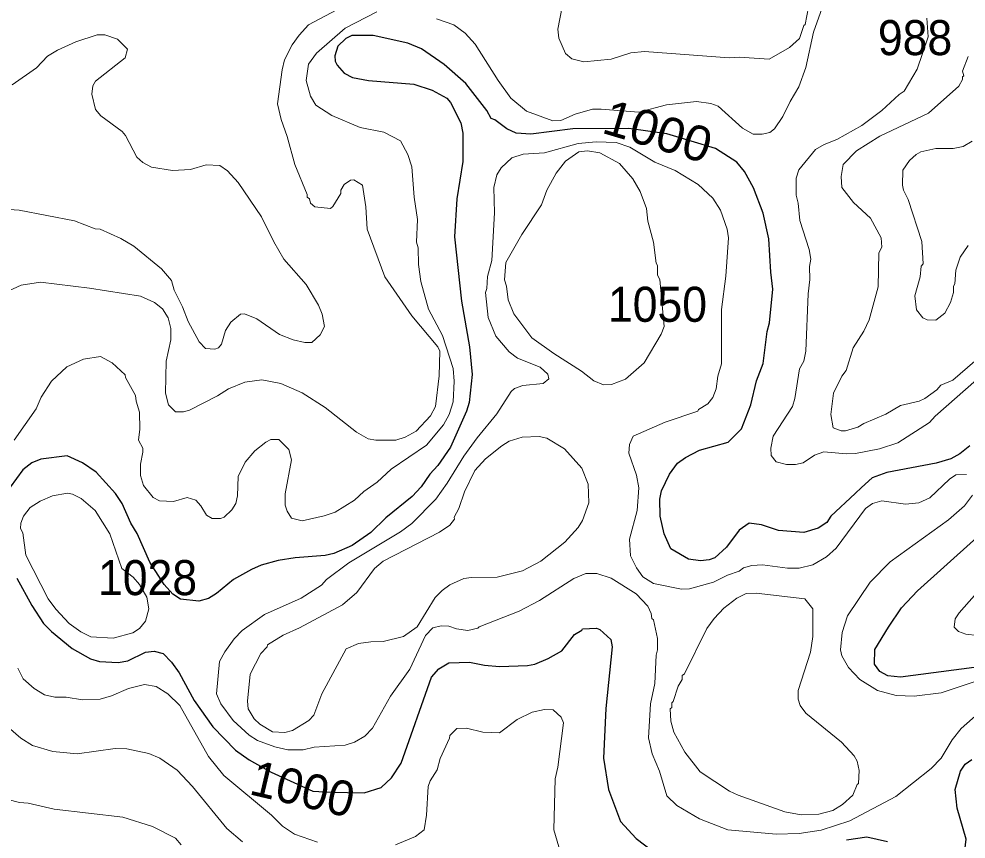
# Model space of a CAD drawing. Extents: x 447.8 to 473.9, y 7733.1 to 7760.8.
# Drawn here: x 462.179 to 464.34, y 7734.069 to 7735.94 of the extents above; entities that cross this region are included whole.
import ezdxf
from ezdxf.enums import TextEntityAlignment as Align

# ---------------------------------------------------------------- set-up
doc = ezdxf.new("R2010")
doc.units = 0
doc.header["$LTSCALE"] = 0.032
doc.layers.add('1', color=7, linetype='Continuous', lineweight=25)
doc.layers.add('2', color=7, linetype='Continuous', lineweight=13)
doc.layers.add('21', color=7, linetype='Continuous')
doc.layers.add('61', color=7, linetype='Continuous')

msp = doc.modelspace()

# ---------------------------------------------------------------- linework, layer by layer
at = {"layer": '1'}
for points in [[(463.4426, 7735.6895), (463.3467, 7735.6769), (463.3137, 7735.6794), (463.2921, 7735.6891), (463.2649, 7735.7097), (463.2567, 7735.7129), (463.2462, 7735.7313), (463.1983, 7735.7925), (463.149, 7735.8361), (463.0976, 7735.8716), (463.066, 7735.8848), (462.987, 7735.902), (462.9388, 7735.9022), (462.9246, 7735.8956), (462.9069, 7735.878), (462.8997, 7735.8556), (462.9004, 7735.8435), (462.9047, 7735.8346), (462.9213, 7735.8164), (462.9397, 7735.8062), (462.9762, 7735.7994), (463.0797, 7735.7915), (463.1216, 7735.7778), (463.1554, 7735.7592), (463.1635, 7735.7494), (463.1874, 7735.7033), (463.1915, 7735.6792), (463.1915, 7735.6144), (463.1777, 7735.5298), (463.173, 7735.4432), (463.189, 7735.2961), (463.2066, 7735.1922), (463.213, 7735.129), (463.2062, 7735.0653), (463.1999, 7735.0452), (463.1637, 7734.9634), (463.1346, 7734.9212), (463.1166, 7734.9014), (463.097, 7734.8729), (463.0758, 7734.8503), (463.0161, 7734.8018), (462.9821, 7734.7684), (462.9396, 7734.7386), (462.8976, 7734.7207), (462.8773, 7734.7159), (462.8095, 7734.7103), (462.7707, 7734.7042), (462.7313, 7734.6935), (462.7093, 7734.6843), (462.6687, 7734.6609), (462.6294, 7734.6289), (462.6116, 7734.6179), (462.5894, 7734.6116), (462.5478, 7734.6164), (462.5299, 7734.6278), (462.5106, 7734.6496), (462.4776, 7734.7005), (462.4487, 7734.7662), (462.4338, 7734.7899), (462.4146, 7734.8343), (462.3992, 7734.8571), (462.3553, 7734.9057), (462.3238, 7734.9275), (462.2886, 7734.9432), (462.2291, 7734.9354), (462.2079, 7734.9273), (462.1881, 7734.9115), (462.1591, 7734.8717)], [(463.8347, 7735.5919), (463.8172, 7735.6135), (463.7685, 7735.6447), (463.6572, 7735.6777), (463.5706, 7735.6902), (463.4426, 7735.6895)], [(464.3488, 7734.9659), (464.3259, 7734.9476), (464.3051, 7734.9363), (464.2722, 7734.9265), (464.1593, 7734.905), (464.1256, 7734.8934), (464.1011, 7734.871), (464.0867, 7734.8575), (464.0315, 7734.8055), (464.0226, 7734.7912), (464.0023, 7734.7781), (463.9701, 7734.7687), (463.9117, 7734.7727), (463.8732, 7734.7855), (463.8451, 7734.7894), (463.8223, 7734.7734), (463.7936, 7734.7352), (463.7669, 7734.7102), (463.7536, 7734.7058), (463.7337, 7734.7039), (463.707, 7734.7076), (463.6666, 7734.7314), (463.6513, 7734.7656), (463.6419, 7734.8059), (463.6412, 7734.8444), (463.6453, 7734.8636), (463.6634, 7734.9014), (463.6818, 7734.9262), (463.7001, 7734.9393), (463.7317, 7734.9559), (463.7974, 7734.9747), (463.8273, 7735.0051), (463.8488, 7735.0597), (463.8622, 7735.1146), (463.8768, 7735.1538), (463.8861, 7735.2273), (463.8912, 7735.2468), (463.8992, 7735.3237), (463.8944, 7735.3622), (463.8903, 7735.4387), (463.8774, 7735.4968), (463.855, 7735.5545), (463.8347, 7735.5919)], [(464.3586, 7734.4602), (464.1901, 7734.4384), (464.1619, 7734.441), (464.1431, 7734.4512), (464.1312, 7734.4676), (464.1322, 7734.5013), (464.1628, 7734.5524), (464.1931, 7734.5962), (464.2289, 7734.635), (464.4248, 7734.8109)], [(462.1744, 7734.6641), (462.208, 7734.6016), (462.2349, 7734.5605), (462.253, 7734.5424), (462.3005, 7734.5036), (462.3422, 7734.4802), (462.3625, 7734.4739), (462.4054, 7734.4721), (462.4273, 7734.4755), (462.4675, 7734.4955), (462.4872, 7734.4976), (462.5076, 7734.492), (462.5267, 7734.4723), (462.5443, 7734.4483), (462.5787, 7734.3848), (462.6211, 7734.3251), (462.6733, 7734.2719), (462.704, 7734.25), (462.7546, 7734.2215), (462.8496, 7734.178), (462.8904, 7734.1761)], [(463.12, 7734.4384), (463.1371, 7734.4575), (463.1598, 7734.471), (463.2066, 7734.4728), (463.2411, 7734.4655), (463.2756, 7734.4624), (463.3394, 7734.4648), (463.356, 7734.4681), (463.3867, 7734.4807), (463.418, 7734.4984), (463.4465, 7734.5355), (463.4632, 7734.5454), (463.4649, 7734.5489), (463.4968, 7734.5498), (463.5043, 7734.5472), (463.5296, 7734.5243), (463.5328, 7734.5073), (463.5177, 7734.3671), (463.5129, 7734.2537), (463.524, 7734.1823), (463.5519, 7734.109), (463.5874, 7734.0703), (463.6223, 7734.0435)], [(462.8904, 7734.1761), (462.9663, 7734.1748), (463.0052, 7734.1863), (463.0293, 7734.2089), (463.0512, 7734.2418), (463.12, 7734.4384)], [(464.3206, 7734.0154), (464.3366, 7734.0358), (464.3401, 7734.0688), (464.3194, 7734.1394), (464.3153, 7734.1822), (464.3272, 7734.2235), (464.3383, 7734.2402), (464.3533, 7734.2502)], [(464.0672, 7734.0671), (464.114, 7734.0744), (464.1605, 7734.0632)]]:
    msp.add_lwpolyline(points, dxfattribs=at)
at = {"layer": '2'}
for points in [[(463.1317, 7735.9402), (463.171, 7735.9262), (463.1968, 7735.9072), (463.2201, 7735.8822), (463.2722, 7735.7997), (463.3016, 7735.7591), (463.3373, 7735.7296), (463.3975, 7735.7074), (463.4153, 7735.7086), (463.4482, 7735.7226), (463.4879, 7735.7338), (463.5071, 7735.7345), (463.5936, 7735.7273), (463.6568, 7735.7441), (463.7248, 7735.7513), (463.7578, 7735.7474), (463.7741, 7735.7408), (463.8298, 7735.6908), (463.8543, 7735.677), (463.8747, 7735.6769), (463.8924, 7735.6811), (463.9027, 7735.6891), (463.9223, 7735.7171), (463.9385, 7735.7514), (463.9587, 7735.7853), (463.9744, 7735.8296), (463.9918, 7735.9096), (464.0195, 7735.9874)], [(463.9842, 7735.9877), (463.9731, 7735.9277), (463.9697, 7735.925), (463.9598, 7735.8956), (463.9375, 7735.875), (463.8909, 7735.8484), (463.8226, 7735.8531), (463.7995, 7735.8516), (463.6064, 7735.8661), (463.575, 7735.8628), (463.5301, 7735.8483), (463.4679, 7735.842), (463.4408, 7735.8492), (463.4262, 7735.8608), (463.4109, 7735.8963), (463.4087, 7735.917), (463.4182, 7735.9678)], [(462.917, 7735.9679), (462.8398, 7735.9263), (462.8181, 7735.9032), (462.8023, 7735.8806), (462.7848, 7735.8469), (462.7792, 7735.824), (462.769, 7735.7462), (462.7769, 7735.7104), (462.7912, 7735.6719), (462.8087, 7735.6083), (462.8363, 7735.5394), (462.8364, 7735.5337), (462.8415, 7735.5295), (462.8445, 7735.5199), (462.8542, 7735.511), (462.8897, 7735.5078), (462.8948, 7735.5118), (462.9131, 7735.5415), (462.9133, 7735.5491), (462.921, 7735.5622), (462.9355, 7735.5724), (462.9429, 7735.5727), (462.9627, 7735.5607), (462.9701, 7735.5113), (462.9733, 7735.4604), (463.0137, 7735.3517), (463.0755, 7735.2624), (463.1345, 7735.1918), (463.1393, 7735.1819), (463.1377, 7735.1261), (463.1295, 7735.0561), (463.1176, 7735.0345), (463.0851, 7734.9998), (463.0601, 7734.9855), (463.0387, 7734.9787), (462.9931, 7734.9787), (462.9759, 7734.9824), (462.949, 7734.9973), (462.8774, 7735.0537), (462.8248, 7735.087), (462.7767, 7735.1086), (462.7328, 7735.1164), (462.694, 7735.1113), (462.6568, 7735.0965), (462.6318, 7735.08), (462.5681, 7735.0473), (462.5545, 7735.0436), (462.5362, 7735.044), (462.5202, 7735.0596), (462.5132, 7735.0864), (462.5149, 7735.1589), (462.5253, 7735.2079), (462.5253, 7735.2339), (462.5197, 7735.2578)], [(462.6201, 7734.8), (462.6388, 7734.8), (462.6471, 7734.8033), (462.6648, 7734.8201), (462.6735, 7734.8349), (462.6776, 7734.852), (462.6793, 7734.8958), (462.6954, 7734.9292), (462.7168, 7734.9546), (462.742, 7734.9748), (462.7539, 7734.9807), (462.7719, 7734.9806), (462.7944, 7734.958), (462.801, 7734.9341), (462.7867, 7734.8568), (462.7867, 7734.8311), (462.7912, 7734.8171), (462.8011, 7734.8008), (462.8255, 7734.7952), (462.8752, 7734.8064), (462.9001, 7734.815), (462.9443, 7734.8422), (462.9656, 7734.8618), (462.9964, 7734.883), (463.0284, 7734.9126), (463.1087, 7734.9679), (463.1475, 7735.0142), (463.1608, 7735.0376), (463.1698, 7735.0664), (463.1722, 7735.1136), (463.1697, 7735.1425), (463.1456, 7735.2178), (463.1134, 7735.2775), (463.0961, 7735.341), (463.0904, 7735.3798), (463.0896, 7735.4179), (463.0857, 7735.4307), (463.088, 7735.4824), (463.0808, 7735.5337), (463.0751, 7735.6026), (463.0663, 7735.6311), (463.0492, 7735.6617), (463.0115, 7735.6817), (462.9577, 7735.6925), (462.8927, 7735.72), (462.8562, 7735.7436), (462.8443, 7735.7635), (462.834, 7735.7998), (462.8397, 7735.8366), (462.8577, 7735.8618), (462.9233, 7735.9187), (462.9953, 7735.9559)], [(464.2504, 7735.9415), (464.2535, 7735.8995), (464.2282, 7735.8255), (464.1986, 7735.7752), (464.1875, 7735.768), (464.148, 7735.7308), (464.1023, 7735.697), (464.0454, 7735.665), (464.016, 7735.6535), (463.9968, 7735.6421), (463.9588, 7735.5961), (463.9522, 7735.5769), (463.9522, 7735.5378), (463.9568, 7735.5196), (463.961, 7735.4801), (463.9822, 7735.4142), (463.9858, 7735.3923), (463.9826, 7735.3753), (463.9833, 7735.3457), (463.9794, 7735.3128), (463.9745, 7735.1823), (463.9697, 7735.1593), (463.9602, 7735.1421), (463.9496, 7735.0742), (463.9442, 7735.0559), (463.9001, 7734.988), (463.8945, 7734.9605), (463.8953, 7734.9441), (463.9069, 7734.9298), (463.9306, 7734.9235), (463.9509, 7734.9234), (463.9681, 7734.9275), (463.994, 7734.9447), (464.0158, 7734.9522), (464.0669, 7734.9475), (464.0874, 7734.9483), (464.1422, 7734.9596), (464.1844, 7734.9732), (464.2564, 7735.019), (464.2697, 7735.034), (464.3636, 7735.1169)], [(462.6058, 7735.6072), (462.5702, 7735.5963), (462.5289, 7735.5944), (462.4811, 7735.602), (462.4614, 7735.6123), (462.4475, 7735.6247), (462.4219, 7735.6744), (462.4147, 7735.6832), (462.3658, 7735.7186), (462.3537, 7735.7333), (462.345, 7735.7687), (462.3472, 7735.7876), (462.3536, 7735.7977), (462.4211, 7735.851), (462.4267, 7735.8713), (462.4035, 7735.894), (462.3746, 7735.9036), (462.3574, 7735.9037), (462.3085, 7735.8875), (462.267, 7735.8687), (462.2441, 7735.8549), (462.2188, 7735.8288), (462.1632, 7735.79)], [(464.3767, 7735.174), (464.3095, 7735.1162), (464.2825, 7735.1044), (464.2733, 7735.0941), (464.2457, 7735.0737), (464.233, 7735.0681), (464.1907, 7735.0581), (464.1567, 7735.0384), (464.1067, 7735.0174), (464.0929, 7735.009), (464.0646, 7735.0003), (464.0547, 7735.0004), (464.037, 7735.0071), (464.0315, 7735.0375), (464.0379, 7735.086), (464.0565, 7735.1248), (464.0662, 7735.138), (464.0825, 7735.1898), (464.107, 7735.2274), (464.119, 7735.2535), (464.1395, 7735.329), (464.1413, 7735.4064), (464.1477, 7735.4192), (464.146, 7735.4403), (464.1217, 7735.4857), (464.0831, 7735.521), (464.0564, 7735.5554), (464.0548, 7735.5805), (464.0596, 7735.6077), (464.0903, 7735.6393), (464.1432, 7735.6722), (464.2543, 7735.7247), (464.3237, 7735.7864), (464.332, 7735.8022), (464.3321, 7735.808), (464.3352, 7735.8102), (464.3322, 7735.8212), (464.3445, 7735.854)], [(463.6268, 7734.6518), (463.6022, 7734.6673), (463.5883, 7734.6876), (463.5744, 7734.7152), (463.5722, 7734.7533), (463.5898, 7734.8186), (463.5931, 7734.8704), (463.5882, 7734.899), (463.5707, 7734.9492), (463.5721, 7734.969), (463.5801, 7734.9879), (463.6533, 7735.0201), (463.7277, 7735.045), (463.7295, 7735.0491), (463.7506, 7735.0617), (463.762, 7735.0762), (463.7701, 7735.0961), (463.7734, 7735.1248), (463.7821, 7735.1535), (463.7822, 7735.2771), (463.7918, 7735.3535), (463.7982, 7735.4406), (463.7947, 7735.4607), (463.7797, 7735.5037), (463.762, 7735.5309), (463.7287, 7735.562), (463.6766, 7735.5941), (463.6296, 7735.6136), (463.5732, 7735.6478), (463.5418, 7735.6584), (463.496, 7735.6593), (463.4546, 7735.656), (463.3784, 7735.6344), (463.3295, 7735.6318), (463.3037, 7735.6229), (463.2789, 7735.6007), (463.2692, 7735.5844), (463.2628, 7735.5558), (463.2643, 7735.4975), (463.258, 7735.3889), (463.2481, 7735.3527), (463.2467, 7735.3249), (463.2436, 7735.3158), (463.2492, 7735.2589), (463.2672, 7735.2166), (463.2974, 7735.1805), (463.3167, 7735.1658), (463.3683, 7735.1452), (463.386, 7735.1295), (463.3877, 7735.1188), (463.3754, 7735.1086), (463.3288, 7735.1038), (463.3099, 7735.0968), (463.3017, 7735.0903), (463.2695, 7735.039), (463.2244, 7734.9845), (463.1942, 7734.9422), (463.1561, 7734.8809), (463.1298, 7734.8443), (463.0757, 7734.7891), (463.0492, 7734.7698), (462.932, 7734.6994), (462.8804, 7734.6611), (462.8689, 7734.6483), (462.8226, 7734.6188), (462.7392, 7734.5813), (462.6886, 7734.5448), (462.67, 7734.5254), (462.6484, 7734.4961), (462.6363, 7734.4742), (462.6296, 7734.4), (462.6392, 7734.3772), (462.6674, 7734.3396), (462.7042, 7734.3058), (462.7234, 7734.2941), (462.7625, 7734.2793), (462.7927, 7734.2725), (462.8272, 7734.2723), (462.8523, 7734.2788), (462.9234, 7734.2835), (462.9448, 7734.2897), (462.9681, 7734.3035), (462.9859, 7734.3216), (463.0264, 7734.3946), (463.0711, 7734.4568), (463.1063, 7734.533), (463.1236, 7734.5507), (463.1425, 7734.5554), (463.1601, 7734.5546), (463.1771, 7734.5488), (463.2031, 7734.5451), (463.2259, 7734.5498), (463.2288, 7734.5531), (463.3201, 7734.589), (463.3669, 7734.6132)], [(464.3451, 7735.423), (464.3269, 7735.3965), (464.3169, 7735.3666), (464.3144, 7735.3357), (464.3113, 7735.3302), (464.3112, 7735.3157), (464.3048, 7735.2928), (464.2918, 7735.2689), (464.2708, 7735.2529), (464.2514, 7735.2532), (464.2417, 7735.2583), (464.2268, 7735.2762), (464.2232, 7735.308), (464.2357, 7735.3515), (464.2374, 7735.3763), (464.2422, 7735.3814), (464.239, 7735.4323), (464.2081, 7735.5279), (464.1975, 7735.5491), (464.195, 7735.561), (464.1961, 7735.5953), (464.2107, 7735.6172), (464.2263, 7735.6311), (464.2371, 7735.6366), (464.2712, 7735.6447), (464.311, 7735.6443), (464.3335, 7735.6493), (464.3537, 7735.6609)], [(462.7606, 7735.4313), (462.7323, 7735.4882), (462.6789, 7735.5665), (462.6548, 7735.5938), (462.6373, 7735.6055), (462.6058, 7735.6072)], [(462.0896, 7735.5101), (462.179, 7735.5037), (462.3053, 7735.4797), (462.3531, 7735.4615), (462.364, 7735.4602), (462.4117, 7735.4394), (462.4413, 7735.4215), (462.5042, 7735.3701), (462.5267, 7735.3431), (462.5327, 7735.3215), (462.5524, 7735.2835), (462.5652, 7735.2499), (462.5901, 7735.2034), (462.6042, 7735.1878), (462.6256, 7735.1863), (462.6345, 7735.1897), (462.641, 7735.1982), (462.6505, 7735.229), (462.6624, 7735.248), (462.6845, 7735.2661), (462.6933, 7735.2672), (462.7219, 7735.2556), (462.7732, 7735.2202), (462.8049, 7735.2081), (462.8309, 7735.2017), (462.8472, 7735.2016), (462.8662, 7735.2197), (462.8763, 7735.2385), (462.8709, 7735.2666), (462.8626, 7735.2867), (462.8341, 7735.3343), (462.7836, 7735.392), (462.7606, 7735.4313)], [(462.228, 7735.3393), (462.1839, 7735.3329), (462.1392, 7735.3123)], [(462.5197, 7735.2578), (462.5065, 7735.2787), (462.4883, 7735.2928), (462.456, 7735.3074), (462.3397, 7735.3259), (462.228, 7735.3393)], [(462.1679, 7734.979), (462.2179, 7735.0502), (462.2299, 7735.0771), (462.2535, 7735.1138), (462.2883, 7735.1463), (462.3265, 7735.1638), (462.3646, 7735.1702), (462.3912, 7735.1554), (462.4209, 7735.1279), (462.4217, 7735.1221), (462.4451, 7735.0808), (462.4461, 7735.0678), (462.4539, 7735.0428), (462.4547, 7735.004), (462.4516, 7734.979), (462.4612, 7734.9611), (462.4618, 7734.9516), (462.4564, 7734.9245), (462.4564, 7734.8982), (462.4629, 7734.8753), (462.485, 7734.8483), (462.4995, 7734.8404), (462.5314, 7734.8391)], [(464.3408, 7734.9009), (464.3168, 7734.8999), (464.3019, 7734.89), (464.2572, 7734.8476), (464.2321, 7734.8363), (464.2016, 7734.8328), (464.1478, 7734.8408), (464.1266, 7734.8346), (464.1107, 7734.8229), (464.044, 7734.733), (464.0213, 7734.7127), (463.9901, 7734.6943), (463.9593, 7734.6868), (463.9325, 7734.6869), (463.8754, 7734.6949), (463.8511, 7734.6933), (463.8325, 7734.6878), (463.822, 7734.6805), (463.7956, 7734.6711), (463.7639, 7734.6552), (463.7089, 7734.6397), (463.6905, 7734.6388), (463.6268, 7734.6518)], [(464.4603, 7734.4617), (464.2836, 7734.4023), (464.2217, 7734.3952), (464.1806, 7734.3968), (464.1378, 7734.4079), (464.0978, 7734.433), (464.0719, 7734.4607), (464.0569, 7734.4869), (464.0532, 7734.5006), (464.0573, 7734.5401), (464.0695, 7734.5785), (464.1215, 7734.6551), (464.1667, 7734.7011), (464.3003, 7734.7969), (464.3367, 7734.8295), (464.3545, 7734.8537)], [(462.5314, 7734.8391), (462.563, 7734.8479), (462.5823, 7734.8418), (462.594, 7734.829), (462.6065, 7734.8078), (462.6201, 7734.8)], [(463.3669, 7734.6132), (463.4452, 7734.6635), (463.4723, 7734.6748), (463.4975, 7734.6747), (463.5304, 7734.6644), (463.5869, 7734.6281)], [(464.3758, 7734.6433), (464.3243, 7734.5853), (464.3153, 7734.5714), (464.3129, 7734.5526), (464.3227, 7734.5426), (464.3395, 7734.5367), (464.3662, 7734.533)], [(463.5869, 7734.6281), (463.6141, 7734.6002), (463.6218, 7734.5839), (463.6233, 7734.572), (463.6271, 7734.569), (463.6362, 7734.5265), (463.6362, 7734.5009), (463.6331, 7734.4885), (463.6298, 7734.4239), (463.6203, 7734.3774), (463.6155, 7734.3002), (463.6239, 7734.2632), (463.6402, 7734.2238), (463.6571, 7734.1677), (463.6801, 7734.1453), (463.7315, 7734.1151), (463.7962, 7734.0902), (463.9065, 7734.0801), (463.9592, 7734.0818), (464.0095, 7734.0889), (464.0746, 7734.1108), (464.18, 7734.166), (464.2602, 7734.2302), (464.2829, 7734.2538), (464.3084, 7734.2951), (464.3286, 7734.3211), (464.3676, 7734.3552)], [(462.8599, 7734.0621), (462.8077, 7734.0799), (462.7805, 7734.0983), (462.7555, 7734.1231), (462.6466, 7734.2137), (462.6112, 7734.257), (462.5463, 7734.3734), (462.5186, 7734.4001), (462.4917, 7734.4167), (462.4655, 7734.4214), (462.4287, 7734.4123), (462.3897, 7734.3954), (462.364, 7734.3881), (462.3242, 7734.3864), (462.2868, 7734.3927), (462.2604, 7734.3928), (462.2374, 7734.3982), (462.2133, 7734.4123), (462.1887, 7734.4344), (462.176, 7734.4589)], [(463.4146, 7734.0386), (463.3991, 7734.0902), (463.4023, 7734.2063), (463.4088, 7734.2328), (463.4214, 7734.3339), (463.416, 7734.3468), (463.3976, 7734.3638), (463.3778, 7734.3646), (463.3496, 7734.3586), (463.3158, 7734.3418), (463.2754, 7734.311), (463.2375, 7734.3127), (463.2002, 7734.3221), (463.1779, 7734.3215), (463.1618, 7734.3049), (463.1616, 7734.299), (463.1404, 7734.253), (463.1329, 7734.2268), (463.1172, 7734.2018), (463.1123, 7734.189), (463.1088, 7734.1234), (463.1039, 7734.0898), (463.0834, 7734.0749), (463.0378, 7734.0556)], [(462.1544, 7734.3243), (462.1831, 7734.2992), (462.2097, 7734.2827), (462.2561, 7734.2689), (462.3116, 7734.2637), (462.3983, 7734.2756), (462.425, 7734.2748), (462.4753, 7734.2645), (462.5006, 7734.2536), (462.5399, 7734.2265), (462.5752, 7734.1889), (462.6529, 7734.0928), (462.6893, 7734.0624)], [(462.5491, 7734.0556), (462.5364, 7734.0712), (462.4839, 7734.0976), (462.4158, 7734.119), (462.2593, 7734.1375), (462.1998, 7734.1506), (462.1803, 7734.1523), (462.0732, 7734.1799)]]:
    msp.add_lwpolyline(points, dxfattribs=at)
for points in [[(463.6056, 7735.1556), (463.6442, 7735.2207), (463.6514, 7735.238), (463.6411, 7735.3454), (463.6363, 7735.3558), (463.6362, 7735.3775), (463.6331, 7735.383), (463.6266, 7735.4307), (463.6139, 7735.4788), (463.6106, 7735.5077), (463.5962, 7735.5461), (463.5795, 7735.5755), (463.5495, 7735.6105), (463.5042, 7735.6345), (463.4766, 7735.6391), (463.4568, 7735.6367), (463.4259, 7735.6155), (463.4048, 7735.5881), (463.3831, 7735.5497), (463.3709, 7735.5157), (463.3261, 7735.4484), (463.2902, 7735.3845), (463.2869, 7735.3451), (463.2915, 7735.3303), (463.295, 7735.2992), (463.308, 7735.2676), (463.3494, 7735.2126), (463.3996, 7735.1765), (463.4622, 7735.1364), (463.4907, 7735.1143), (463.5125, 7735.1054), (463.531, 7735.1059), (463.5627, 7735.1182)], [(463.4248, 7734.7464), (463.4551, 7734.7799), (463.4645, 7734.7957), (463.479, 7734.8357), (463.4775, 7734.8789), (463.4632, 7734.915), (463.4241, 7734.9592), (463.3836, 7734.9838), (463.3659, 7734.9874), (463.3269, 7734.9858), (463.2978, 7734.9769), (463.2806, 7734.9664), (463.2438, 7734.9365), (463.2188, 7734.91), (463.1952, 7734.861), (463.1825, 7734.8228), (463.1723, 7734.803), (463.1728, 7734.7986), (463.1618, 7734.7849), (463.1383, 7734.7689), (463.0102, 7734.7029), (462.9905, 7734.6862), (462.9499, 7734.6313), (462.9175, 7734.6037), (462.8191, 7734.5508), (462.7816, 7734.5344), (462.7457, 7734.5118), (462.7454, 7734.5073), (462.7306, 7734.4921), (462.7066, 7734.4455), (462.7001, 7734.3832), (462.7018, 7734.366), (462.7156, 7734.3435), (462.7287, 7734.3313), (462.7572, 7734.3134), (462.7856, 7734.3123), (462.8032, 7734.3168), (462.8403, 7734.3391), (462.8519, 7734.3513), (462.8701, 7734.4002), (462.9252, 7734.5031), (462.9536, 7734.5154), (462.9816, 7734.5193), (463.0101, 7734.5194), (463.0561, 7734.531), (463.0872, 7734.553), (463.1285, 7734.6199), (463.1444, 7734.6359), (463.1623, 7734.6488), (463.1938, 7734.6631), (463.2112, 7734.666), (463.2698, 7734.6661), (463.3279, 7734.6808), (463.3699, 7734.7028)], [(462.4676, 7734.5662), (462.4756, 7734.5939), (462.4705, 7734.6205), (462.4536, 7734.6496), (462.4397, 7734.6666), (462.4139, 7734.6862), (462.386, 7734.7655), (462.3531, 7734.8189), (462.3211, 7734.846), (462.3011, 7734.8559), (462.2896, 7734.8584), (462.2553, 7734.8518), (462.2274, 7734.8401), (462.2046, 7734.8254), (462.189, 7734.8053), (462.1829, 7734.79), (462.1823, 7734.7774), (462.1878, 7734.7675), (462.1942, 7734.7164), (462.2454, 7734.617), (462.2631, 7734.5937), (462.2938, 7734.5609), (462.3198, 7734.5417), (462.3431, 7734.5301), (462.3941, 7734.5274), (462.4384, 7734.5393), (462.4542, 7734.5494)], [(463.7486, 7734.5492), (463.765, 7734.572), (463.787, 7734.5954), (463.8172, 7734.6183), (463.838, 7734.629), (463.8614, 7734.6299), (463.9725, 7734.6172), (463.9905, 7734.5944), (463.9906, 7734.531), (463.985, 7734.4951), (463.957, 7734.4082), (463.957, 7734.3884), (463.9614, 7734.3734), (463.9747, 7734.3564), (464.0558, 7734.2899), (464.0844, 7734.2591), (464.0914, 7734.2463), (464.0965, 7734.2256), (464.0948, 7734.1959), (464.0916, 7734.1936), (464.0818, 7734.1688), (464.0581, 7734.1481), (464.0364, 7734.1344), (464.0041, 7734.1258), (463.9635, 7734.1245), (463.9266, 7734.1309), (463.8197, 7734.1688), (463.8004, 7734.1783), (463.7335, 7734.2227), (463.6987, 7734.2671), (463.6733, 7734.313), (463.6664, 7734.3376), (463.6652, 7734.3659), (463.6683, 7734.369), (463.6684, 7734.3794), (463.6715, 7734.3825), (463.6828, 7734.4181), (463.6923, 7734.4329), (463.6925, 7734.4424), (463.6973, 7734.446)]]:
    msp.add_lwpolyline(points, close=True, dxfattribs=at)

# ---------------------------------------------------------------- texts
at = {"layer": '21', "width": 0.95}
for s, p in [('988', (464.1389, 7735.8574)), ('1050', (463.5229, 7735.249)), ('1028', (462.3593, 7734.6254))]:
    msp.add_text(s, height=0.08, dxfattribs=at).set_placement(p)
at = {"layer": '61', "width": 1.05}
msp.add_text('1000', height=0.08, rotation=343.414, dxfattribs=at).set_placement((463.6254, 7735.6454), align=Align.CENTER)
at = {"layer": '61'}
msp.add_text('1000', height=0.08, rotation=346.759, dxfattribs=at).set_placement((462.8173, 7734.1445), align=Align.CENTER)

doc.saveas('drawing.dxf')
